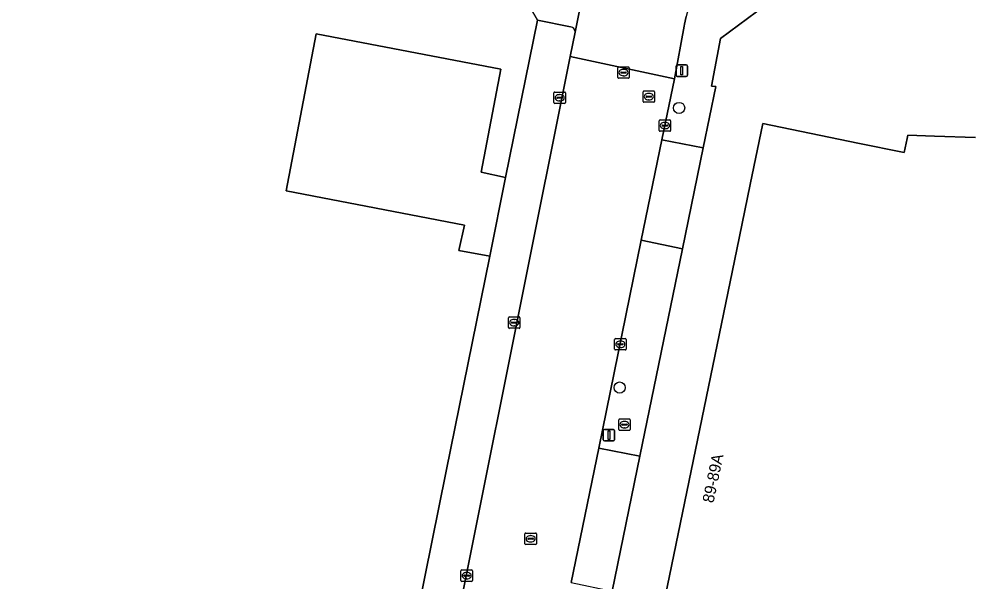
# Model space of a CAD drawing. Extents: x 157692 to 159674, y 381452 to 383291.
# Drawn here: x 159106.8 to 159189.8, y 382846.4 to 382895.5 of the extents above; entities that cross this region are included whole.
import ezdxf

# ---------------------------------------------------------------- set-up
doc = ezdxf.new("R2010")
doc.units = 0
for name, color, linetype in [('IMGEO_Boom', 7, 'Continuous'), ('IMGEO_Brandkraan', 7, 'Continuous'), ('IMGEO_Erf', 7, 'Continuous'), ('IMGEO_Hek', 7, 'Continuous'), ('IMGEO_Kolk', 7, 'Continuous'), ('IMGEO_Lichtmast', 7, 'Continuous'), ('IMGEO_Muur', 7, 'Continuous'), ('IMGEO_Pand', 7, 'Continuous'), ('IMGEO_Pand_nummerreeks', 7, 'Continuous'), ('IMGEO_Rijbaan_lokaal_open', 7, 'Continuous'), ('IMGEO_Rioolput', 7, 'Continuous'), ('IMGEO_Voetpad_open', 7, 'Continuous')]:
    doc.layers.add(name, color=color, linetype=linetype)

msp = doc.modelspace()

# ---------------------------------------------------------------- linework, layer by layer
at = {"layer": 'IMGEO_Boom'}
for centre in [(159164.484, 382887.761), (159159.292, 382863.351)]:
    msp.add_circle(centre, 0.489, dxfattribs=at)
at = {"layer": 'IMGEO_Brandkraan'}
for p, q in [((159159.215, 382859.693), (159159.215, 382860.545)), ((159159.29, 382860.619), (159160.142, 382860.619)), ((159159.474, 382860.113), (159159.474, 382860.125)), ((159159.517, 382860.162), (159159.915, 382860.162)), ((159159.703, 382860.399), (159159.728, 382860.399)), ((159159.958, 382860.125), (159159.958, 382860.113)), ((159160.216, 382860.545), (159160.216, 382859.693)), ((159160.142, 382859.619), (159159.29, 382859.619)), ((159159.912, 382860.076), (159159.514, 382860.076)), ((159159.726, 382859.839), (159159.701, 382859.839))]:
    msp.add_line(p, q, dxfattribs=at)
for points in [[(159159.215, 382859.693), (159159.215, 382860.545)], [(159159.29, 382860.619), (159160.142, 382860.619)], [(159160.216, 382860.545), (159160.216, 382859.693)], [(159160.142, 382859.619), (159159.29, 382859.619)]]:
    msp.add_lwpolyline(points, dxfattribs=at)
for centre, radius, start, end in [((159159.292, 382860.543), 0.0765, 91.55205, 178.44795), ((159159.292, 382860.543), 0.0765, 91.55205, 178.44795), ((159159.514, 382860.122), 0.0403, 85.87752, 175.75265), ((159159.511, 382860.112), 0.0366, 178.93798, 274.71019), ((159159.915, 382860.119), 0.043, 264.86636, 352.45326), ((159159.919, 382860.124), 0.0386, 1.73085, 96.63898), ((159160.14, 382860.543), 0.0765, 1.55205, 88.44795), ((159160.14, 382860.543), 0.0765, 1.55205, 88.44795), ((159159.292, 382859.695), 0.0765, 181.55205, 268.44795), ((159159.292, 382859.695), 0.0765, 181.55205, 268.44795), ((159160.14, 382859.695), 0.0765, 271.55205, 358.44795), ((159160.14, 382859.695), 0.0765, 271.55205, 358.44795)]:
    msp.add_arc(centre, radius, start, end, dxfattribs=at)
for centre, major_axis, ratio, start_param, end_param in [((159159.702, 382860.119), (-0.387, 0.002), 0.722429, 4.712389, 7.853982), ((159159.727, 382860.119), (-0.39, 0.002), 0.717154, 1.570796, 4.712389)]:
    msp.add_ellipse(centre, major_axis=major_axis, ratio=ratio, start_param=start_param, end_param=end_param, dxfattribs=at)
at = {"layer": 'IMGEO_Erf'}
for points in [[(158976.329, 382822.928), (159062.464, 382805.102), (159069.146, 382803.719), (159101.423, 382797.039), (159123.808, 382811.144), (159123.666, 382811.372), (159136.77, 382819.61), (159144.149, 382856.052), (159147.951, 382874.828), (159145.262, 382875.329), (159145.753, 382877.537), (159130.17, 382880.533), (159132.806, 382894.242), (159148.928, 382891.142), (159147.202, 382882.164), (159149.318, 382881.703), (159152.118, 382895.439), (159149.011, 382900.867)], [(159172.825, 382897.345), (159168.086, 382893.817), (159167.324, 382889.668), (159167.684, 382889.64), (159166.596, 382884.269), (159164.787, 382875.478), (159161.051, 382857.351), (159158.628, 382845.575), (159156.874, 382837.025), (159161.404, 382836.099), (159161.745, 382837.752), (159169.307, 382874.406), (159169.749, 382876.546), (159170.683, 382881.077), (159171.784, 382886.412), (159180.076, 382884.7), (159184.145, 382883.86), (159184.4, 382885.09), (159184.459, 382885.379), (159186.775, 382885.305), (159190.367, 382885.19)]]:
    msp.add_lwpolyline(points, dxfattribs=at)
at = {"layer": 'IMGEO_Hek'}
msp.add_lwpolyline([(159144.149, 382856.052), (159136.77, 382819.61)], dxfattribs=at)
at = {"layer": 'IMGEO_Kolk'}
for p, q in [((159153.634, 382889.15), (159154.486, 382889.15)), ((159153.559, 382888.224), (159153.559, 382889.076)), ((159153.818, 382888.644), (159153.818, 382888.656)), ((159154.256, 382888.607), (159153.858, 382888.607)), ((159153.861, 382888.693), (159154.259, 382888.693)), ((159154.07, 382888.37), (159154.045, 382888.37)), ((159154.047, 382888.93), (159154.072, 382888.93)), ((159154.302, 382888.656), (159154.302, 382888.644)), ((159154.56, 382889.076), (159154.56, 382888.224)), ((159154.486, 382888.15), (159153.634, 382888.15)), ((159162.744, 382885.798), (159162.744, 382886.65)), ((159162.819, 382886.724), (159163.671, 382886.724)), ((159163.745, 382886.65), (159163.745, 382885.798)), ((159163.003, 382886.218), (159163.003, 382886.23)), ((159163.441, 382886.181), (159163.043, 382886.181)), ((159163.046, 382886.267), (159163.444, 382886.267)), ((159163.255, 382885.944), (159163.23, 382885.944)), ((159163.232, 382886.504), (159163.257, 382886.504)), ((159163.487, 382886.23), (159163.487, 382886.218)), ((159163.671, 382885.724), (159162.819, 382885.724)), ((159149.588, 382868.598), (159149.588, 382869.45)), ((159149.663, 382869.524), (159150.515, 382869.524)), ((159150.076, 382869.304), (159150.101, 382869.304)), ((159150.589, 382869.45), (159150.589, 382868.598)), ((159150.515, 382868.524), (159149.663, 382868.524)), ((159149.847, 382869.018), (159149.847, 382869.03)), ((159150.285, 382868.981), (159149.887, 382868.981)), ((159149.89, 382869.067), (159150.288, 382869.067)), ((159150.099, 382868.744), (159150.074, 382868.744)), ((159150.331, 382869.03), (159150.331, 382869.018)), ((159158.932, 382867.635), (159159.784, 382867.635)), ((159158.857, 382866.709), (159158.857, 382867.561)), ((159159.116, 382867.129), (159159.116, 382867.141)), ((159159.554, 382867.092), (159159.156, 382867.092)), ((159159.159, 382867.178), (159159.557, 382867.178)), ((159159.368, 382866.855), (159159.343, 382866.855)), ((159159.345, 382867.415), (159159.37, 382867.415)), ((159159.6, 382867.141), (159159.6, 382867.129)), ((159159.858, 382867.561), (159159.858, 382866.709)), ((159159.784, 382866.635), (159158.932, 382866.635)), ((159145.437, 382846.506), (159145.437, 382847.358)), ((159145.512, 382847.432), (159146.364, 382847.432)), ((159145.696, 382846.926), (159145.696, 382846.938)), ((159146.134, 382846.889), (159145.736, 382846.889)), ((159145.739, 382846.975), (159146.137, 382846.975)), ((159145.925, 382847.212), (159145.95, 382847.212)), ((159146.18, 382846.938), (159146.18, 382846.926)), ((159146.438, 382847.358), (159146.438, 382846.506)), ((159146.364, 382846.432), (159145.512, 382846.432)), ((159145.948, 382846.652), (159145.923, 382846.652))]:
    msp.add_line(p, q, dxfattribs=at)
for points in [[(159153.634, 382889.15), (159154.486, 382889.15)], [(159153.559, 382888.224), (159153.559, 382889.076)], [(159154.56, 382889.076), (159154.56, 382888.224)], [(159154.486, 382888.15), (159153.634, 382888.15)], [(159162.744, 382885.798), (159162.744, 382886.65)], [(159162.819, 382886.724), (159163.671, 382886.724)], [(159163.745, 382886.65), (159163.745, 382885.798)], [(159163.671, 382885.724), (159162.819, 382885.724)], [(159149.588, 382868.598), (159149.588, 382869.45)], [(159149.663, 382869.524), (159150.515, 382869.524)], [(159150.589, 382869.45), (159150.589, 382868.598)], [(159150.515, 382868.524), (159149.663, 382868.524)], [(159158.932, 382867.635), (159159.784, 382867.635)], [(159158.857, 382866.709), (159158.857, 382867.561)], [(159159.858, 382867.561), (159159.858, 382866.709)], [(159159.784, 382866.635), (159158.932, 382866.635)], [(159145.437, 382846.506), (159145.437, 382847.358)], [(159145.512, 382847.432), (159146.364, 382847.432)], [(159146.438, 382847.358), (159146.438, 382846.506)], [(159146.364, 382846.432), (159145.512, 382846.432)]]:
    msp.add_lwpolyline(points, dxfattribs=at)
for centre, radius, start, end in [((159153.636, 382889.074), 0.0765, 91.55205, 178.44795), ((159153.636, 382889.074), 0.0765, 91.55205, 178.44795), ((159154.484, 382889.074), 0.0765, 1.55205, 88.44795), ((159154.484, 382889.074), 0.0765, 1.55205, 88.44795), ((159153.858, 382888.653), 0.0403, 85.87752, 175.75265), ((159153.855, 382888.643), 0.0366, 178.93798, 274.71019), ((159154.259, 382888.65), 0.043, 264.86636, 352.45326), ((159154.263, 382888.655), 0.0386, 1.73085, 96.63898), ((159153.636, 382888.226), 0.0765, 181.55205, 268.44795), ((159153.636, 382888.226), 0.0765, 181.55205, 268.44795), ((159154.484, 382888.226), 0.0765, 271.55205, 358.44795), ((159154.484, 382888.226), 0.0765, 271.55205, 358.44795), ((159162.821, 382886.648), 0.0765, 91.55205, 178.44795), ((159162.821, 382886.648), 0.0765, 91.55205, 178.44795), ((159163.669, 382886.648), 0.0765, 1.55205, 88.44795), ((159163.669, 382886.648), 0.0765, 1.55205, 88.44795), ((159163.043, 382886.227), 0.0403, 85.87752, 175.75265), ((159163.04, 382886.217), 0.0366, 178.93798, 274.71019), ((159163.444, 382886.224), 0.043, 264.86636, 352.45326), ((159163.448, 382886.229), 0.0386, 1.73085, 96.63898), ((159162.821, 382885.8), 0.0765, 181.55205, 268.44795), ((159162.821, 382885.8), 0.0765, 181.55205, 268.44795), ((159163.669, 382885.8), 0.0765, 271.55205, 358.44795), ((159163.669, 382885.8), 0.0765, 271.55205, 358.44795), ((159149.665, 382869.448), 0.0765, 91.55205, 178.44795), ((159149.665, 382869.448), 0.0765, 91.55205, 178.44795), ((159150.513, 382869.448), 0.0765, 1.55205, 88.44795), ((159150.513, 382869.448), 0.0765, 1.55205, 88.44795), ((159149.665, 382868.6), 0.0765, 181.55205, 268.44795), ((159149.665, 382868.6), 0.0765, 181.55205, 268.44795), ((159149.887, 382869.027), 0.0403, 85.87752, 175.75265), ((159149.884, 382869.017), 0.0366, 178.93798, 274.71019), ((159150.288, 382869.024), 0.043, 264.86636, 352.45326), ((159150.292, 382869.029), 0.0386, 1.73085, 96.63898), ((159150.513, 382868.6), 0.0765, 271.55205, 358.44795), ((159150.513, 382868.6), 0.0765, 271.55205, 358.44795), ((159158.934, 382867.559), 0.0765, 91.55205, 178.44795), ((159158.934, 382867.559), 0.0765, 91.55205, 178.44795), ((159159.782, 382867.559), 0.0765, 1.55205, 88.44795), ((159159.782, 382867.559), 0.0765, 1.55205, 88.44795), ((159159.156, 382867.138), 0.0403, 85.87752, 175.75265), ((159159.153, 382867.128), 0.0366, 178.93798, 274.71019), ((159159.557, 382867.135), 0.043, 264.86636, 352.45326), ((159159.561, 382867.14), 0.0386, 1.73085, 96.63898), ((159158.934, 382866.711), 0.0765, 181.55205, 268.44795), ((159158.934, 382866.711), 0.0765, 181.55205, 268.44795), ((159159.782, 382866.711), 0.0765, 271.55205, 358.44795), ((159159.782, 382866.711), 0.0765, 271.55205, 358.44795), ((159145.514, 382847.356), 0.0765, 91.55205, 178.44795), ((159145.514, 382847.356), 0.0765, 91.55205, 178.44795), ((159145.736, 382846.935), 0.0403, 85.87752, 175.75265), ((159145.733, 382846.925), 0.0366, 178.93798, 274.71019), ((159146.137, 382846.932), 0.043, 264.86636, 352.45326), ((159146.141, 382846.937), 0.0386, 1.73085, 96.63898), ((159146.362, 382847.356), 0.0765, 1.55205, 88.44795), ((159146.362, 382847.356), 0.0765, 1.55205, 88.44795), ((159145.514, 382846.508), 0.0765, 181.55205, 268.44795), ((159145.514, 382846.508), 0.0765, 181.55205, 268.44795), ((159146.362, 382846.508), 0.0765, 271.55205, 358.44795), ((159146.362, 382846.508), 0.0765, 271.55205, 358.44795)]:
    msp.add_arc(centre, radius, start, end, dxfattribs=at)
for centre, major_axis, ratio, start_param, end_param in [((159154.046, 382888.65), (-0.387, 0.002), 0.722429, 4.712389, 7.853982), ((159154.071, 382888.65), (-0.39, 0.002), 0.717154, 1.570796, 4.712389), ((159163.231, 382886.224), (-0.387, 0.002), 0.722429, 4.712389, 7.853982), ((159163.256, 382886.224), (-0.39, 0.002), 0.717154, 1.570796, 4.712389), ((159150.075, 382869.024), (-0.387, 0.002), 0.722429, 4.712389, 7.853982), ((159150.1, 382869.024), (-0.39, 0.002), 0.717154, 1.570796, 4.712389), ((159159.344, 382867.135), (-0.387, 0.002), 0.722429, 4.712389, 7.853982), ((159159.369, 382867.135), (-0.39, 0.002), 0.717154, 1.570796, 4.712389), ((159145.924, 382846.932), (-0.387, 0.002), 0.722429, 4.712389, 7.853982), ((159145.949, 382846.932), (-0.39, 0.002), 0.717154, 1.570796, 4.712389)]:
    msp.add_ellipse(centre, major_axis=major_axis, ratio=ratio, start_param=start_param, end_param=end_param, dxfattribs=at)
at = {"layer": 'IMGEO_Lichtmast'}
for p, q in [((159164.22, 382890.618), (159164.22, 382891.418)), ((159164.22, 382891.418), (159164.22, 382890.618)), ((159164.32, 382891.518), (159165.11, 382891.518)), ((159165.11, 382891.518), (159164.32, 382891.518)), ((159165.21, 382891.418), (159165.21, 382890.618)), ((159165.21, 382890.618), (159165.21, 382891.418)), ((159165.11, 382890.518), (159164.32, 382890.518)), ((159164.32, 382890.518), (159165.11, 382890.518)), ((159157.86, 382858.801), (159157.86, 382859.601)), ((159157.86, 382859.601), (159157.86, 382858.801)), ((159157.96, 382859.701), (159158.75, 382859.701)), ((159158.75, 382859.701), (159157.96, 382859.701)), ((159158.85, 382859.601), (159158.85, 382858.801)), ((159158.85, 382858.801), (159158.85, 382859.601)), ((159158.75, 382858.701), (159157.96, 382858.701)), ((159157.96, 382858.701), (159158.75, 382858.701))]:
    msp.add_line(p, q, dxfattribs=at)
for points in [[(159164.64, 382891.393), (159164.79, 382891.393), (159164.79, 382890.643), (159164.64, 382890.643), (159164.64, 382891.393)], [(159158.28, 382859.576), (159158.43, 382859.576), (159158.43, 382858.826), (159158.28, 382858.826), (159158.28, 382859.576)]]:
    msp.add_lwpolyline(points, dxfattribs=at)
for centre, start, end in [((159164.32, 382891.418), 90, 180), ((159164.32, 382891.418), 90, 180), ((159165.11, 382891.418), 0, 90), ((159165.11, 382891.418), 360, 90), ((159164.32, 382890.618), 180, 270), ((159164.32, 382890.618), 180, 270), ((159165.11, 382890.618), 270, 0), ((159165.11, 382890.618), 270, 0), ((159157.96, 382859.601), 90, 180), ((159157.96, 382859.601), 90, 180), ((159158.75, 382859.601), 0, 90), ((159158.75, 382859.601), 360, 90), ((159157.96, 382858.801), 180, 270), ((159157.96, 382858.801), 180, 270), ((159158.75, 382858.801), 270, 0), ((159158.75, 382858.801), 270, 0)]:
    msp.add_arc(centre, 0.1, start, end, dxfattribs=at)
at = {"layer": 'IMGEO_Muur'}
for points in [[(159149.011, 382900.867), (159152.118, 382895.439)], [(159152.118, 382895.439), (159149.318, 382881.703)], [(159144.149, 382856.052), (159147.951, 382874.828)]]:
    msp.add_lwpolyline(points, dxfattribs=at)
at = {"layer": 'IMGEO_Pand'}
msp.add_lwpolyline([(159149.318, 382881.703), (159147.202, 382882.164), (159148.928, 382891.142), (159132.806, 382894.242), (159130.17, 382880.533), (159145.753, 382877.537), (159145.262, 382875.329), (159147.951, 382874.828)], close=True, dxfattribs=at)
msp.add_lwpolyline([(159190.367, 382885.19), (159186.775, 382885.305), (159184.459, 382885.379), (159184.4, 382885.09), (159184.145, 382883.86), (159180.076, 382884.7), (159171.784, 382886.412), (159170.683, 382881.077), (159169.749, 382876.546), (159169.307, 382874.406), (159161.745, 382837.752), (159161.404, 382836.099), (159159.954, 382829.069), (159166.008, 382827.82), (159171, 382826.79), (159170.401, 382823.886), (159169.597, 382819.987), (159195.431, 382814.657)], dxfattribs=at)
at = {"layer": 'IMGEO_Rijbaan_lokaal_open'}
for points in [[(159156.875, 382901.649), (159155.408, 382894.384), (159154.981, 382892.251), (159164.071, 382890.309), (159164.928, 382894.897), (159164.957, 382895.089), (159165.094, 382895.74)], [(159155.045, 382846.33), (159157.466, 382858.064), (159161.184, 382876.215), (159162.978, 382884.973), (159164.071, 382890.309), (159154.981, 382892.251), (159142.022, 382827.585)]]:
    msp.add_lwpolyline(points, dxfattribs=at)
at = {"layer": 'IMGEO_Rioolput'}
for p, q in [((159159.127, 382890.424), (159159.127, 382891.276)), ((159159.202, 382891.35), (159160.054, 382891.35)), ((159159.386, 382890.844), (159159.386, 382890.856)), ((159159.824, 382890.807), (159159.426, 382890.807)), ((159159.429, 382890.893), (159159.827, 382890.893)), ((159159.615, 382891.13), (159159.64, 382891.13)), ((159159.87, 382890.856), (159159.87, 382890.844)), ((159160.128, 382891.276), (159160.128, 382890.424)), ((159160.054, 382890.35), (159159.202, 382890.35)), ((159159.638, 382890.57), (159159.613, 382890.57)), ((159161.338, 382888.328), (159161.338, 382889.18)), ((159161.413, 382889.254), (159162.265, 382889.254)), ((159162.339, 382889.18), (159162.339, 382888.328)), ((159161.597, 382888.748), (159161.597, 382888.76)), ((159162.035, 382888.711), (159161.637, 382888.711)), ((159161.64, 382888.797), (159162.038, 382888.797)), ((159161.849, 382888.474), (159161.824, 382888.474)), ((159161.826, 382889.034), (159161.851, 382889.034)), ((159162.081, 382888.76), (159162.081, 382888.748)), ((159162.265, 382888.254), (159161.413, 382888.254)), ((159151.022, 382849.726), (159151.022, 382850.578)), ((159151.097, 382850.652), (159151.949, 382850.652)), ((159151.281, 382850.146), (159151.281, 382850.158)), ((159151.324, 382850.195), (159151.722, 382850.195)), ((159151.51, 382850.432), (159151.535, 382850.432)), ((159151.765, 382850.158), (159151.765, 382850.146)), ((159152.023, 382850.578), (159152.023, 382849.726)), ((159151.949, 382849.652), (159151.097, 382849.652)), ((159151.719, 382850.109), (159151.321, 382850.109)), ((159151.533, 382849.872), (159151.508, 382849.872))]:
    msp.add_line(p, q, dxfattribs=at)
for points in [[(159159.127, 382890.424), (159159.127, 382891.276)], [(159159.202, 382891.35), (159160.054, 382891.35)], [(159160.128, 382891.276), (159160.128, 382890.424)], [(159160.054, 382890.35), (159159.202, 382890.35)], [(159161.338, 382888.328), (159161.338, 382889.18)], [(159161.413, 382889.254), (159162.265, 382889.254)], [(159162.339, 382889.18), (159162.339, 382888.328)], [(159162.265, 382888.254), (159161.413, 382888.254)], [(159151.022, 382849.726), (159151.022, 382850.578)], [(159151.097, 382850.652), (159151.949, 382850.652)], [(159152.023, 382850.578), (159152.023, 382849.726)], [(159151.949, 382849.652), (159151.097, 382849.652)]]:
    msp.add_lwpolyline(points, dxfattribs=at)
for centre, radius, start, end in [((159159.204, 382891.274), 0.0765, 91.55205, 178.44795), ((159159.204, 382891.274), 0.0765, 91.55205, 178.44795), ((159159.426, 382890.853), 0.0403, 85.87752, 175.75265), ((159159.423, 382890.843), 0.0366, 178.93798, 274.71019), ((159159.827, 382890.85), 0.043, 264.86636, 352.45326), ((159159.831, 382890.855), 0.0386, 1.73085, 96.63898), ((159160.052, 382891.274), 0.0765, 1.55205, 88.44795), ((159160.052, 382891.274), 0.0765, 1.55205, 88.44795), ((159159.204, 382890.426), 0.0765, 181.55205, 268.44795), ((159159.204, 382890.426), 0.0765, 181.55205, 268.44795), ((159160.052, 382890.426), 0.0765, 271.55205, 358.44795), ((159160.052, 382890.426), 0.0765, 271.55205, 358.44795), ((159161.415, 382889.178), 0.0765, 91.55205, 178.44795), ((159161.415, 382889.178), 0.0765, 91.55205, 178.44795), ((159162.263, 382889.178), 0.0765, 1.55205, 88.44795), ((159162.263, 382889.178), 0.0765, 1.55205, 88.44795), ((159161.415, 382888.33), 0.0765, 181.55205, 268.44795), ((159161.415, 382888.33), 0.0765, 181.55205, 268.44795), ((159161.637, 382888.757), 0.0403, 85.87752, 175.75265), ((159161.634, 382888.747), 0.0366, 178.93798, 274.71019), ((159162.038, 382888.754), 0.043, 264.86636, 352.45326), ((159162.042, 382888.759), 0.0386, 1.73085, 96.63898), ((159162.263, 382888.33), 0.0765, 271.55205, 358.44795), ((159162.263, 382888.33), 0.0765, 271.55205, 358.44795), ((159151.099, 382850.576), 0.0765, 91.55205, 178.44795), ((159151.099, 382850.576), 0.0765, 91.55205, 178.44795), ((159151.321, 382850.155), 0.0403, 85.87752, 175.75265), ((159151.726, 382850.157), 0.0386, 1.73085, 96.63898), ((159151.947, 382850.576), 0.0765, 1.55205, 88.44795), ((159151.947, 382850.576), 0.0765, 1.55205, 88.44795), ((159151.099, 382849.728), 0.0765, 181.55205, 268.44795), ((159151.099, 382849.728), 0.0765, 181.55205, 268.44795), ((159151.318, 382850.145), 0.0366, 178.93798, 274.71019), ((159151.722, 382850.152), 0.043, 264.86636, 352.45326), ((159151.947, 382849.728), 0.0765, 271.55205, 358.44795), ((159151.947, 382849.728), 0.0765, 271.55205, 358.44795)]:
    msp.add_arc(centre, radius, start, end, dxfattribs=at)
for centre, major_axis, ratio, start_param, end_param in [((159159.614, 382890.85), (-0.387, 0.002), 0.722429, 4.712389, 7.853982), ((159159.639, 382890.85), (-0.39, 0.002), 0.717154, 1.570796, 4.712389), ((159161.825, 382888.754), (-0.387, 0.002), 0.722429, 4.712389, 7.853982), ((159161.85, 382888.754), (-0.39, 0.002), 0.717154, 1.570796, 4.712389), ((159151.509, 382850.152), (-0.387, 0.002), 0.722429, 4.712389, 7.853982), ((159151.534, 382850.152), (-0.39, 0.002), 0.717154, 1.570796, 4.712389)]:
    msp.add_ellipse(centre, major_axis=major_axis, ratio=ratio, start_param=start_param, end_param=end_param, dxfattribs=at)
at = {"layer": 'IMGEO_Voetpad_open'}
for points in [[(159155.408, 382894.384), (159156.875, 382901.649), (159156.964, 382902.05), (159149.723, 382903.726), (159149.011, 382900.867), (159152.118, 382895.439), (159155.013, 382894.849)], [(159155.013, 382894.849), (159152.118, 382895.439), (159149.318, 382881.703), (159147.951, 382874.828), (159144.149, 382856.052), (159136.77, 382819.61), (159137.783, 382818.076), (159139.133, 382820.081)], [(159142.022, 382827.585), (159154.981, 382892.251), (159155.408, 382894.384)]]:
    msp.add_lwpolyline(points, dxfattribs=at)
for points in [[(159168.086, 382893.817), (159172.825, 382897.345), (159165.844, 382897.582), (159165.539, 382896.991), (159165.289, 382896.376), (159165.094, 382895.74), (159164.957, 382895.089), (159164.928, 382894.897), (159164.071, 382890.309), (159162.978, 382884.973), (159166.596, 382884.269), (159167.684, 382889.64), (159167.324, 382889.668)], [(159161.184, 382876.215), (159164.787, 382875.478), (159166.596, 382884.269), (159162.978, 382884.973)], [(159161.184, 382876.215), (159157.466, 382858.064), (159161.051, 382857.351), (159164.787, 382875.478)], [(159155.045, 382846.33), (159158.628, 382845.575), (159161.051, 382857.351), (159157.466, 382858.064)]]:
    msp.add_lwpolyline(points, close=True, dxfattribs=at)
msp.add_arc((159154.941, 382894.388), 0.467, 359.52732, 81.16597, dxfattribs=at)
msp.add_arc((159154.941, 382894.388), 0.467, 359.52732, 81.16597, dxfattribs=at)

# ---------------------------------------------------------------- texts
at = {"layer": 'IMGEO_Pand_nummerreeks'}
msp.add_text('89-89A', height=1, rotation=78.14571, dxfattribs=at).set_placement((159167.48, 382853.226))

doc.saveas('drawing.dxf')
